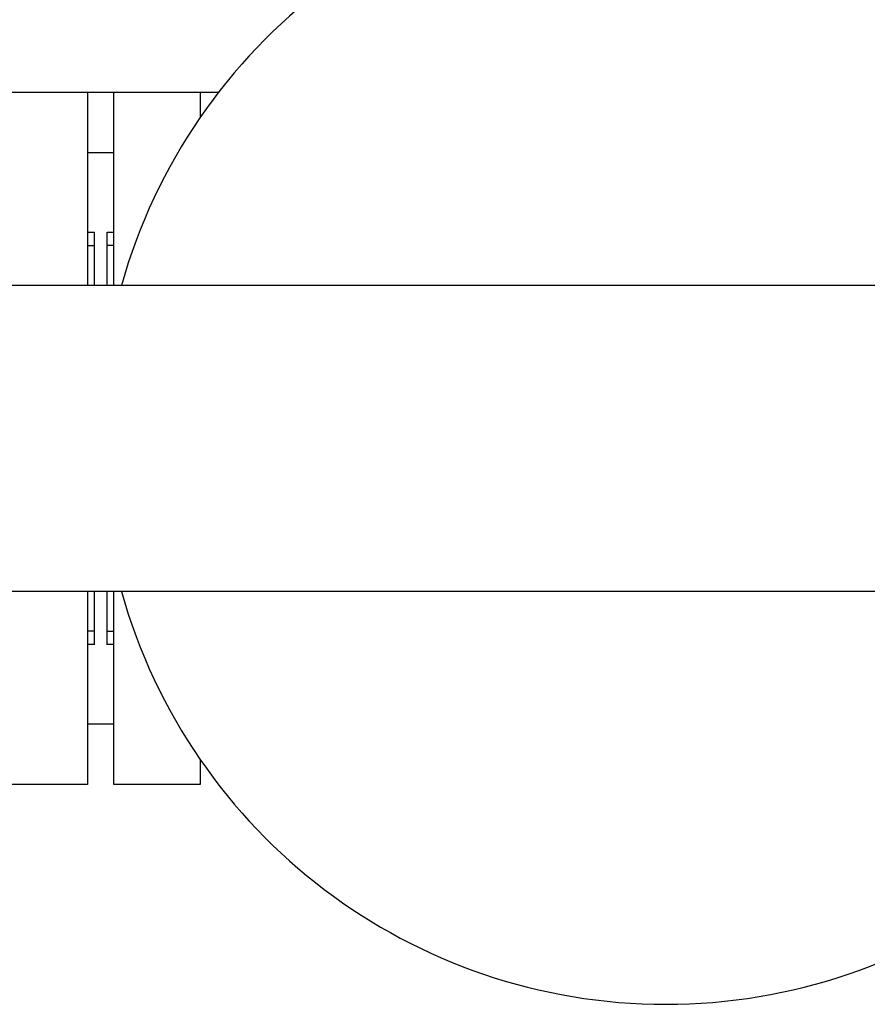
# Model space of a CAD drawing. Header units: inches. Extents: x 24 to 1128, y -69 to 748.
# Tile 622 of 656: x 627 to 635, y 681 to 691. Entities that reach past the tile are written whole.
import ezdxf

# ---------------------------------------------------------------- set-up
doc = ezdxf.new("R2010")
doc.units = ezdxf.units.IN
doc.header["$LTSCALE"] = 32
doc.header["$MEASUREMENT"] = 0
doc.layers.add('Visible (ANSI)', color=7, linetype='Continuous', lineweight=30)

msp = doc.modelspace()

# ---------------------------------------------------------------- linework, layer by layer
at = {"layer": 'Visible (ANSI)'}
for p, q in [((628.58007, 689.91853), (621.14463, 689.91853)), ((627.35063, 689.91853), (627.35063, 688.10603)), ((627.59813, 688.10603), (627.59813, 689.91853)), ((628.40813, 689.91853), (628.40813, 689.68295)), ((627.59813, 689.35323), (627.35063, 689.35323)), ((627.41563, 688.60323), (627.35063, 688.60323)), ((627.41563, 688.10603), (627.41563, 688.6081)), ((627.53563, 688.10603), (627.53563, 688.6081)), ((627.59813, 688.60323), (627.53563, 688.60323)), ((627.41063, 688.47853), (627.35063, 688.47853)), ((627.41063, 688.47853), (627.41063, 688.10603)), ((627.59813, 688.48103), (627.53563, 688.48103)), ((627.41063, 688.35853), (627.41563, 688.35853)), ((659.51676, 688.10603), (622.67951, 688.10603)), ((659.51676, 685.23103), (622.67951, 685.23103)), ((627.35063, 685.23103), (627.35063, 683.41853)), ((627.41063, 685.23103), (627.41063, 684.85853)), ((627.41563, 684.72896), (627.41563, 685.23103)), ((627.53563, 684.72896), (627.53563, 685.23103)), ((627.59813, 683.41853), (627.59813, 685.23103)), ((627.41063, 684.97853), (627.41563, 684.97853)), ((627.41063, 684.85853), (627.35063, 684.85853)), ((627.59813, 684.85603), (627.53563, 684.85603)), ((627.41563, 684.73383), (627.35063, 684.73383)), ((627.59813, 684.73383), (627.53563, 684.73383)), ((627.59813, 683.98383), (627.35063, 683.98383)), ((628.40813, 683.65411), (628.40813, 683.41853)), ((627.35063, 683.41853), (626.54063, 683.41853)), ((628.40813, 683.41853), (627.59813, 683.41853))]:
    msp.add_line(p, q, dxfattribs=at)
for start, end in [(15.691698, 164.308302), (195.691698, 344.308302)]:
    msp.add_arc((632.78563, 686.66853), 5.315, start, end, dxfattribs=at)

doc.saveas('drawing.dxf')
